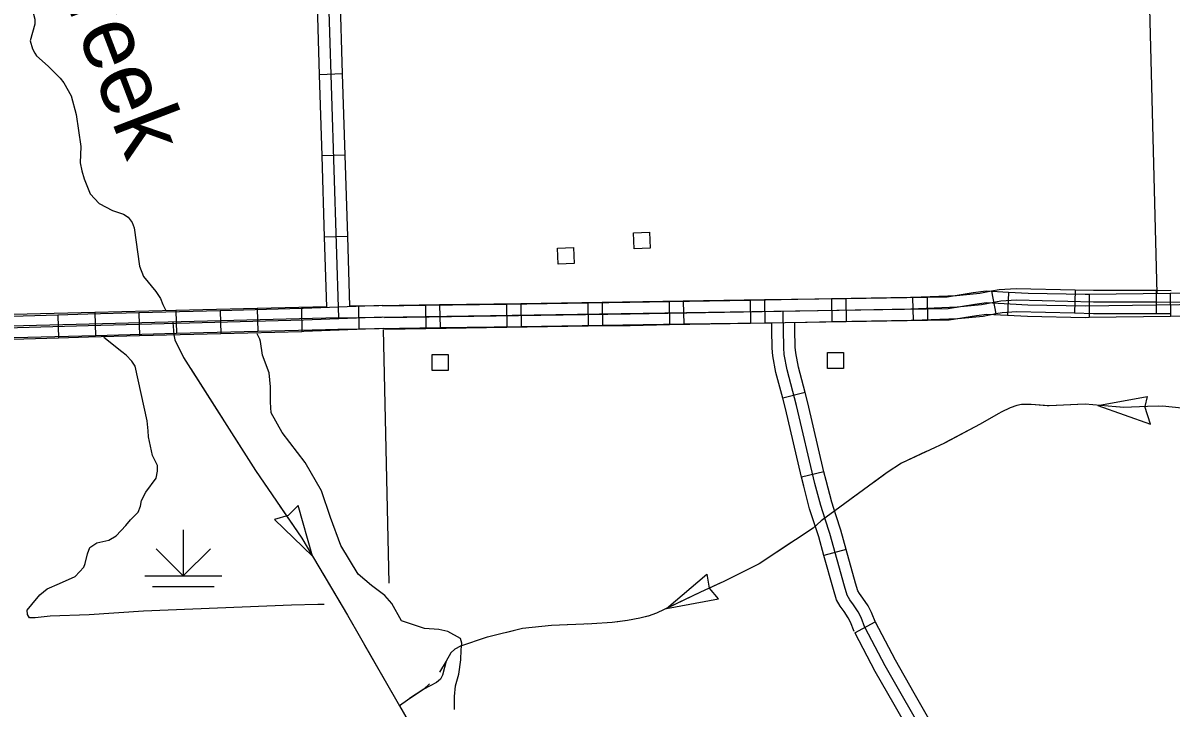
# Model space of a CAD drawing. Extents: x 1084508 to 1142749, y 1057638 to 1093403.
# Drawn here: x 1110110 to 1112452, y 1087156 to 1088554 of the extents above; entities that cross this region are included whole.
import ezdxf

# ---------------------------------------------------------------- set-up
doc = ezdxf.new("R2010")
doc.units = 0
for name, color, linetype in [('Level 32', 7, 'Continuous'), ('Level 35', 7, 'Continuous'), ('Level 43', 7, 'Continuous'), ('Level 44', 7, 'Continuous'), ('Level 45', 7, 'Continuous'), ('Level 47', 7, 'Continuous'), ('Level 5', 7, 'Continuous'), ('Level 56', 7, 'Continuous')]:
    doc.layers.add(name, color=color, linetype=linetype)

msp = doc.modelspace()

# ---------------------------------------------------------------- linework, layer by layer
at = {"layer": 'Level 32'}
for p, q in [((1110761.6, 1088449.7), (1110714.6, 1088448.2)), ((1110766.8, 1088284), (1110719.8, 1088282.5)), ((1110772, 1088118.4), (1110725, 1088116.9)), ((1112085.6, 1088006.5), (1112094.4, 1087960.3)), ((1112120.2, 1088004), (1112117.7, 1087956.9)), ((1112255.9, 1088008.7), (1112254.8, 1087961.6)), ((1112284.3, 1087999.8), (1112284.9, 1087952.7)), ((1112421.1, 1088007.8), (1112421.1, 1087960.7)), ((1112450, 1088002.1), (1112450.6, 1087955)), ((1110793.9, 1087976.1), (1110794.6, 1087929)), ((1110930.4, 1087977.2), (1110931.1, 1087930.1)), ((1110959.6, 1087978.6), (1110960.3, 1087931.6)), ((1111096.1, 1087979.6), (1111096.8, 1087932.6)), ((1111125.3, 1087981.1), (1111126, 1087934.1)), ((1111261.8, 1087982.1), (1111262.6, 1087935.1)), ((1111291, 1087983.7), (1111291.7, 1087936.6)), ((1111427.5, 1087984.9), (1111428.3, 1087937.8)), ((1111456.7, 1087986.2), (1111457.4, 1087939.1)), ((1111593.2, 1087987.9), (1111594, 1087940.8)), ((1111622.4, 1087988.7), (1111623.1, 1087941.6)), ((1111758.9, 1087990.9), (1111759.7, 1087943.8)), ((1111788.1, 1087991.2), (1111788.9, 1087944.1)), ((1111924.1, 1087993.9), (1111925.9, 1087946.8)), ((1111953.9, 1087993.7), (1111954.6, 1087946.6)), ((1110180.4, 1087958), (1110181.8, 1087911)), ((1110256.1, 1087963), (1110257.3, 1087915.9)), ((1110346.1, 1087962.5), (1110347.3, 1087915.5)), ((1110421.7, 1087967.1), (1110422.9, 1087920.1)), ((1110511.8, 1087966.8), (1110513, 1087919.8)), ((1110587.4, 1087971.3), (1110588.6, 1087924.3)), ((1110677.5, 1087971.1), (1110678.7, 1087924)), ((1111705, 1087799.9), (1111659.4, 1087788.1)), ((1111743.6, 1087638.2), (1111697.8, 1087627.4)), ((1111788.9, 1087479.9), (1111743.6, 1087467.2))]:
    msp.add_line(p, q, dxfattribs=at)
for points in [[(1110753.7, 1087952), (1110701.5, 1089613.6)], [(1110714.6, 1088448.2), (1110709.4, 1088613.8)], [(1110761.6, 1088449.7), (1110756.4, 1088615.3)], [(1110719.8, 1088282.5), (1110714.6, 1088448.2)], [(1110766.8, 1088284), (1110761.6, 1088449.7)], [(1110725, 1088116.9), (1110719.8, 1088282.5)], [(1110772, 1088118.4), (1110766.8, 1088284)], [(1110729.4, 1087974.9), (1110725, 1088116.9)], [(1110776.5, 1087975.9), (1110772, 1088118.4)], [(1114935.7, 1088028.3), (1113402.8, 1087995.2), (1113239.6, 1087989.6), (1112276.5, 1087976.1), (1112159.4, 1087978.3), (1112075.4, 1087982.8), (1112051.1, 1087979.8), (1111997.1, 1087970.8), (1110751.8, 1087951.9)], [(1112085.6, 1088006.5), (1112061.6, 1088002), (1112013.7, 1087997.4), (1111924.1, 1087993.9)], [(1112120.2, 1088004), (1112074.6, 1088006.4), (1112047.7, 1088003.1), (1111995, 1087994.3), (1111953.9, 1087993.7)], [(1112255.9, 1088008.7), (1112135.7, 1088011.5), (1112101.3, 1088009.5), (1112085.6, 1088006.5)], [(1112284.3, 1087999.8), (1112276.5, 1087999.7), (1112160.2, 1088001.8), (1112120.2, 1088004)], [(1112421.1, 1088007.8), (1112293.8, 1088007.8), (1112255.9, 1088008.7)], [(1112450, 1088002.1), (1112284.3, 1087999.8)], [(1114108.9, 1088011.2), (1113842.5, 1088005.8), (1113585.8, 1087999.2), (1113395.6, 1087994.6), (1113173.4, 1087989.9), (1112924.2, 1087986.1), (1112518.5, 1087983.3), (1112421.1, 1087984.2)], [(1112452.1, 1088007.5), (1112421.3, 1088007.8)], [(1112615.7, 1088004.4), (1112450, 1088002.1)], [(1110729.4, 1087974.9), (1110587.4, 1087971.3)], [(1110842.8, 1087977.2), (1110681.3, 1087971.2), (1110677.5, 1087971.1)], [(1110793.9, 1087976.1), (1110776.5, 1087975.9)], [(1110959.6, 1087978.6), (1110793.9, 1087976.1)], [(1110930.4, 1087977.2), (1110842.9, 1087975.9)], [(1112421.1, 1087984.2), (1112293.5, 1087984.2), (1112136.1, 1087988), (1112104.3, 1087986.1), (1112064.9, 1087978.6), (1112015.2, 1087973.9), (1111920.6, 1087970.2), (1111656.4, 1087965.5), (1111348, 1087959.9), (1110846.8, 1087952.4)], [(1111096.1, 1087979.6), (1110930.4, 1087977.2)], [(1111125.3, 1087981.1), (1110959.6, 1087978.6)], [(1111261.8, 1087982.1), (1111096.1, 1087979.6)], [(1111291, 1087983.7), (1111125.3, 1087981.1)], [(1111427.5, 1087984.9), (1111347.6, 1087983.4), (1111261.8, 1087982.1)], [(1111456.7, 1087986.2), (1111291, 1087983.7)], [(1111593.2, 1087987.9), (1111427.5, 1087984.9)], [(1111622.4, 1087988.7), (1111456.7, 1087986.2)], [(1111758.9, 1087990.9), (1111656, 1087989), (1111593.2, 1087987.9)], [(1111788.1, 1087991.2), (1111622.4, 1087988.7)], [(1111924.1, 1087993.9), (1111920, 1087993.7), (1111758.9, 1087990.9)], [(1111953.9, 1087993.7), (1111788.1, 1087991.2)], [(1110843.7, 1087953.7), (1110682, 1087947.7), (1110242.3, 1087936.3), (1109832.2, 1087924.1), (1109680.1, 1087919.7), (1109339.7, 1087909.9), (1109174.2, 1087905.5), (1109153.9, 1087902.6), (1109143.7, 1087898.8)], [(1110753.7, 1087952), (1109198.9, 1087912.7)], [(1110180.4, 1087958), (1110014.7, 1087953.1)], [(1110256.1, 1087963), (1110090.4, 1087958.8)], [(1110346.1, 1087962.5), (1110241.7, 1087959.8), (1110180.4, 1087958)], [(1110421.7, 1087967.1), (1110256.1, 1087963)], [(1110511.8, 1087966.8), (1110346.1, 1087962.5)], [(1110587.4, 1087971.3), (1110421.7, 1087967.1)], [(1110677.5, 1087971.1), (1110511.8, 1087966.8)], [(1111660.4, 1087957.6), (1111660.3, 1087965.6)], [(1111827.2, 1087321), (1111819.4, 1087341.2), (1111813.5, 1087352.5), (1111804, 1087366.8), (1111796.3, 1087376.9), (1111790.9, 1087386.4), (1111785.6, 1087404.8), (1111755.3, 1087512.3), (1111745.8, 1087541.5), (1111736.9, 1087569.4), (1111725, 1087614.5), (1111687.6, 1087773.2), (1111668.6, 1087846.2), (1111662.7, 1087877.7), (1111661.5, 1087891.4), (1111660.9, 1087928.2), (1111660.4, 1087957.6)], [(1112094.4, 1087960.3), (1112068.2, 1087955.3), (1112016.8, 1087950.4), (1111925.9, 1087946.8)], [(1112117.7, 1087956.9), (1112076.2, 1087959.2), (1112054.5, 1087956.5), (1111999.2, 1087947.3), (1111954.6, 1087946.6)], [(1112254.8, 1087961.6), (1112136.5, 1087964.4), (1112107.2, 1087962.7), (1112094.4, 1087960.3)], [(1112284.9, 1087952.7), (1112276.4, 1087952.6), (1112158.5, 1087954.7), (1112117.7, 1087956.9)], [(1112421.1, 1087960.7), (1112293.2, 1087960.7), (1112254.8, 1087961.6)], [(1112450.6, 1087955), (1112284.9, 1087952.7)], [(1112451.7, 1087960.4), (1112420.9, 1087960.7)], [(1112616.4, 1087957.3), (1112450.6, 1087955)], [(1110754.3, 1087928.5), (1110588.6, 1087924.3)], [(1110844.6, 1087930.2), (1110682.8, 1087924.1), (1110678.7, 1087924)], [(1110794.6, 1087929), (1110752.2, 1087928.4)], [(1110960.3, 1087931.6), (1110794.6, 1087929)], [(1110931.1, 1087930.1), (1110847.1, 1087928.8)], [(1111096.8, 1087932.6), (1110931.1, 1087930.1)], [(1111126, 1087934.1), (1110960.3, 1087931.6)], [(1111262.6, 1087935.1), (1111096.8, 1087932.6)], [(1111291.7, 1087936.6), (1111126, 1087934.1)], [(1111428.3, 1087937.8), (1111348.4, 1087936.3), (1111262.6, 1087935.1)], [(1111457.4, 1087939.1), (1111291.7, 1087936.6)], [(1111594, 1087940.8), (1111428.3, 1087937.8)], [(1111623.1, 1087941.6), (1111457.4, 1087939.1)], [(1111637.1, 1087941.6), (1111594, 1087940.8)], [(1111788.9, 1087944.1), (1111623.1, 1087941.6)], [(1111659.4, 1087788.1), (1111645.6, 1087841.1), (1111639.3, 1087874.5), (1111638, 1087890.2), (1111637.3, 1087927.8), (1111637.1, 1087941.6)], [(1111759.7, 1087943.8), (1111684.2, 1087942.4)], [(1111705, 1087799.9), (1111691.6, 1087851.4), (1111686, 1087880.9), (1111685, 1087892.6), (1111684.4, 1087928.6), (1111684.2, 1087942.4)], [(1111925.9, 1087946.8), (1111921.3, 1087946.6), (1111759.7, 1087943.8)], [(1111954.6, 1087946.6), (1111788.9, 1087944.1)], [(1110181.8, 1087911), (1110016.1, 1087906)], [(1110257.3, 1087915.9), (1110091.6, 1087911.7)], [(1110347.3, 1087915.5), (1110243, 1087912.8), (1110181.8, 1087911)], [(1110422.9, 1087920.1), (1110257.3, 1087915.9)], [(1110513, 1087919.8), (1110347.3, 1087915.5)], [(1110588.6, 1087924.3), (1110422.9, 1087920.1)], [(1110678.7, 1087924), (1110513, 1087919.8)], [(1111697.8, 1087627.4), (1111664.8, 1087767.5), (1111659.4, 1087788.1)], [(1111743.6, 1087638.2), (1111710.5, 1087778.8), (1111705, 1087799.9)], [(1111743.6, 1087467.2), (1111732.8, 1087505.5), (1111723.4, 1087534.2), (1111714.3, 1087562.8), (1111702.2, 1087608.8), (1111697.8, 1087627.4)], [(1111788.9, 1087479.9), (1111777.8, 1087519.2), (1111768.2, 1087548.7), (1111759.5, 1087576), (1111747.9, 1087620.2), (1111743.6, 1087638.2)], [(1111805.2, 1087312.6), (1111797.9, 1087331.5), (1111793.2, 1087340.5), (1111784.8, 1087353.1), (1111776.6, 1087363.9), (1111769.1, 1087377.2), (1111763, 1087398.3), (1111743.6, 1087467.2)], [(1111849.1, 1087329.4), (1111840.9, 1087351), (1111833.8, 1087364.6), (1111823.2, 1087380.5), (1111816, 1087389.9), (1111812.8, 1087395.6), (1111808.2, 1087411.3), (1111788.9, 1087479.9)]]:
    msp.add_lwpolyline(points, dxfattribs=at)
at = {"layer": 'Level 35'}
for points in [[(1109942.9, 1088810.7), (1109951.4, 1088807), (1109980.4, 1088790.2), (1109989.3, 1088782.8), (1110010, 1088769.2), (1110017.4, 1088761.5), (1110034.7, 1088738.5), (1110053.1, 1088695.9), (1110066.6, 1088679.1), (1110083.7, 1088673.1), (1110095.8, 1088665.1), (1110105.1, 1088655.5), (1110110.3, 1088643.3), (1110111.9, 1088626), (1110113.8, 1088603.4), (1110118.7, 1088596.8), (1110120, 1088593.1), (1110129.7, 1088576.8), (1110134, 1088561.2), (1110133.9, 1088551.1), (1110124.1, 1088517.5), (1110129.1, 1088500.9), (1110134, 1088492.2)], [(1110134, 1088492.2), (1110137.2, 1088486.5), (1110160.8, 1088465.8), (1110185.5, 1088441.3), (1110193.2, 1088431.4), (1110207.8, 1088405.2), (1110218.2, 1088367.2), (1110227.5, 1088301.8), (1110226.5, 1088268.7), (1110229.6, 1088251.8), (1110234.3, 1088235.5), (1110246.5, 1088205.1), (1110265, 1088185.6), (1110292, 1088171.2), (1110314.8, 1088164), (1110324.4, 1088157.6), (1110332.4, 1088147), (1110336.1, 1088136), (1110347.5, 1088057.8), (1110355.7, 1088036.8), (1110380.8, 1088006)], [(1110380.8, 1088006), (1110390.4, 1087991.7), (1110395.1, 1087979.2), (1110401, 1087967.2)]]:
    msp.add_lwpolyline(points, dxfattribs=at)
at = {"layer": 'Level 43'}
for p, q in [((1112302.1, 1087773.8), (1112403, 1087792.1)), ((1112403, 1087792.1), (1112398.5, 1087771.6)), ((1112302.1, 1087773.8), (1112409.9, 1087735.2)), ((1112409.9, 1087735.2), (1112398.5, 1087771.2)), ((1110670.8, 1087569.8), (1110650.8, 1087549.2)), ((1110700.2, 1087466.1), (1110670.8, 1087569.8)), ((1110650.5, 1087549), (1110622.9, 1087541.2)), ((1110622.9, 1087541.2), (1110700.2, 1087466.1)), ((1111422.5, 1087359.4), (1111504.4, 1087429.4)), ((1111504.7, 1087429.3), (1111509.7, 1087401.1)), ((1111528.3, 1087378.8), (1111509.9, 1087400.7)), ((1111422.5, 1087359.4), (1111528.4, 1087379.1))]:
    msp.add_line(p, q, dxfattribs=at)
for points in [[(1110415, 1087943.1), (1110416.9, 1087926.7), (1110417.6, 1087917.4), (1110419.6, 1087907.4), (1110437, 1087871.2), (1110584, 1087641.2), (1110678.3, 1087502.8), (1110771.8, 1087346.1), (1110877.5, 1087161.2), (1110923.5, 1087081.9)], [(1110451.8, 1087848.2), (1110518.7, 1087743.4)], [(1112473.6, 1087768), (1112434.1, 1087772), (1112403.3, 1087771.6), (1112354.8, 1087769.5), (1112276.6, 1087775.9), (1112203.3, 1087772.7), (1112166.4, 1087775.2), (1112146.6, 1087775.6), (1112136.9, 1087773.4), (1112123.3, 1087768.8), (1112105, 1087760.1), (1112062.3, 1087735.4), (1111989.4, 1087696.9), (1111901.9, 1087656), (1111872.8, 1087636.6), (1111737.8, 1087537.9), (1111721.3, 1087523.5), (1111611.5, 1087450.6), (1111539.4, 1087414.7), (1111491.6, 1087392.4), (1111402.3, 1087349.7), (1111384.7, 1087344), (1111368.2, 1087339.6), (1111342.7, 1087334.6), (1111311.5, 1087330.7), (1111269.8, 1087327.8), (1111188, 1087324.9), (1111128.8, 1087318.5)], [(1112198.7, 1087773), (1112166.4, 1087775.2), (1112146.6, 1087775.6), (1112136.9, 1087773.4), (1112136.8, 1087773.4)], [(1112260.7, 1087775.2), (1112203.3, 1087772.7), (1112198.7, 1087773)], [(1112426.1, 1087771.9), (1112403.3, 1087771.6), (1112354.8, 1087769.5), (1112341.2, 1087770.6)], [(1112099, 1087756.7), (1112062.3, 1087735.4), (1111989.9, 1087697.2)], [(1110541, 1087708.5), (1110584, 1087641.2), (1110609, 1087604.5)], [(1111952.4, 1087679.6), (1111901.9, 1087656), (1111872.8, 1087636.6), (1111845.7, 1087616.8)], [(1111812.3, 1087592.3), (1111773.2, 1087563.8)], [(1110632.3, 1087570.2), (1110678.3, 1087502.8), (1110700.2, 1087466.1)], [(1111678.3, 1087494.9), (1111611.5, 1087450.6), (1111572, 1087430.9)], [(1110721.4, 1087430.6), (1110771.8, 1087346.1), (1110784.7, 1087323.6)], [(1111534.9, 1087412.6), (1111491.6, 1087392.4), (1111422.5, 1087359.4)], [(1111384.2, 1087343.8), (1111368.2, 1087339.6), (1111342.7, 1087334.6), (1111323.3, 1087332.2)], [(1111128.8, 1087318.5), (1111054.8, 1087300.5), (1111002.4, 1087282.9), (1110990.6, 1087276.4), (1110982.7, 1087268.9), (1110973, 1087251.7), (1110965.5, 1087223.7), (1110961.5, 1087215.4), (1110952.9, 1087208.2), (1110927.1, 1087194.9), (1110893.7, 1087172.7), (1110877.5, 1087161.2)], [(1111219.9, 1087326), (1111188, 1087324.9), (1111128.8, 1087318.5), (1111096.9, 1087310.7)], [(1111323.3, 1087332.2), (1111311.5, 1087330.7), (1111269.8, 1087327.8), (1111261.3, 1087327.5)], [(1111056.6, 1087300.9), (1111054.8, 1087300.5), (1111002.4, 1087282.9), (1110990.6, 1087276.4), (1110982.7, 1087268.9), (1110973, 1087251.7), (1110959, 1087229.3)], [(1110805.2, 1087287.6), (1110866.9, 1087179.7)], [(1110938.6, 1087205.7), (1110927.1, 1087194.9), (1110898.3, 1087175.7)]]:
    msp.add_lwpolyline(points, dxfattribs=at)
at = {"layer": 'Level 44'}
for p, q in [((1110436.5, 1087520.1), (1110436.5, 1087425.9)), ((1110436.5, 1087425.9), (1110381, 1087481.4)), ((1110436.5, 1087425.9), (1110492, 1087481.4)), ((1110358, 1087425.9), (1110515, 1087425.9)), ((1110373.7, 1087404.6), (1110499.3, 1087404.6))]:
    msp.add_line(p, q, dxfattribs=at)
at = {"layer": 'Level 45'}
msp.add_line((1111806.3, 1087310.1), (1111848, 1087332), dxfattribs=at)
for points in [[(1111827.2, 1087321), (1111868.1, 1087243.2), (1112043.4, 1086936.4), (1112104.3, 1086821.1), (1112167.1, 1086685.6), (1112235.3, 1086543.7)], [(1111848, 1087332), (1111888.7, 1087254.6), (1111927.1, 1087187.3)], [(1111806.3, 1087310.1), (1111847.5, 1087231.9), (1111886.2, 1087164)], [(1111927.1, 1087187.3), (1112009.3, 1087043.4)], [(1111886.2, 1087164), (1111968.4, 1087020.1)]]:
    msp.add_lwpolyline(points, dxfattribs=at)
at = {"layer": 'Level 47'}
for points in [[(1110349.5, 1087567.9), (1110351.3, 1087579.4), (1110360.2, 1087596.4), (1110381, 1087625.3), (1110383.9, 1087639.8), (1110383.9, 1087650.9), (1110373.9, 1087671.3), (1110365.8, 1087709.9), (1110364.7, 1087722.1), (1110362.8, 1087742.1), (1110338.7, 1087853.4), (1110331.7, 1087863.8), (1110320.2, 1087876.1), (1110311, 1087882.8), (1110274.8, 1087912.1)], [(1110989.7, 1087153.6), (1110989.6, 1087180.1), (1110992.2, 1087201.5), (1110998.9, 1087225.2), (1111002.5, 1087254.8), (1111003.7, 1087274.8), (1111004.8, 1087288.7), (1111002.2, 1087298.4), (1110976.6, 1087312.8), (1110958.1, 1087316.4), (1110928.9, 1087318.4), (1110906.4, 1087326.1), (1110881.8, 1087334.3), (1110862.3, 1087369.7), (1110848, 1087385.6), (1110820.3, 1087406.1), (1110793.6, 1087429.2), (1110758.3, 1087488.1), (1110736.8, 1087545), (1110718.8, 1087599.4), (1110685, 1087657.3), (1110638.4, 1087718.3), (1110615.8, 1087758.8), (1110614.3, 1087780.5), (1110614.8, 1087811.8), (1110611.7, 1087840), (1110597.9, 1087875.9), (1110594.3, 1087904.1), (1110592.5, 1087909), (1110587.1, 1087919.8)], [(1110724.1, 1087367.3), (1110710.8, 1087367.3), (1110657.1, 1087366.5), (1110355.1, 1087354.3), (1110244.6, 1087346.5), (1110165.3, 1087343.9), (1110134.6, 1087340.6), (1110122.7, 1087340.6), (1110118.6, 1087346.9), (1110118.3, 1087356.1), (1110127.9, 1087367.6), (1110143.8, 1087387.3), (1110159, 1087399.5), (1110183.9, 1087410.3), (1110216.1, 1087424.4), (1110233.9, 1087443.6), (1110236.1, 1087451), (1110240.9, 1087470.7), (1110246.1, 1087484), (1110260.5, 1087493.3), (1110284.6, 1087498.5), (1110299.5, 1087507.8), (1110319.5, 1087528.9), (1110328.7, 1087540.4), (1110344.7, 1087556), (1110349.5, 1087567.9)]]:
    msp.add_lwpolyline(points, dxfattribs=at)
at = {"layer": 'Level 5'}
for points in [[(1112423.4, 1088001.7), (1112381, 1089641.3), (1112370, 1090171.6)], [(1110844.3, 1087928.8), (1110855.8, 1087410.9)]]:
    msp.add_lwpolyline(points, dxfattribs=at)
at = {"layer": 'Level 56'}
for points in [[(1111356.4, 1088093.2), (1111355.1, 1088125.8), (1111387.8, 1088127.1), (1111389.1, 1088094.5)], [(1111201.1, 1088061.6), (1111199.9, 1088094.2), (1111232.6, 1088095.5), (1111233.9, 1088062.8)], [(1111750.5, 1087849), (1111750.5, 1087881.6), (1111783.3, 1087881.6), (1111783.3, 1087849)], [(1110944, 1087844.6), (1110944, 1087877.2), (1110976.8, 1087877.2), (1110976.8, 1087844.6)]]:
    msp.add_lwpolyline(points, close=True, dxfattribs=at)

# ---------------------------------------------------------------- texts
at = {"layer": 'Level 35'}
msp.add_text('Creek', height=132.58, rotation=290.9474, dxfattribs=at).set_placement((1110152.7, 1088711.9))

doc.saveas('drawing.dxf')
